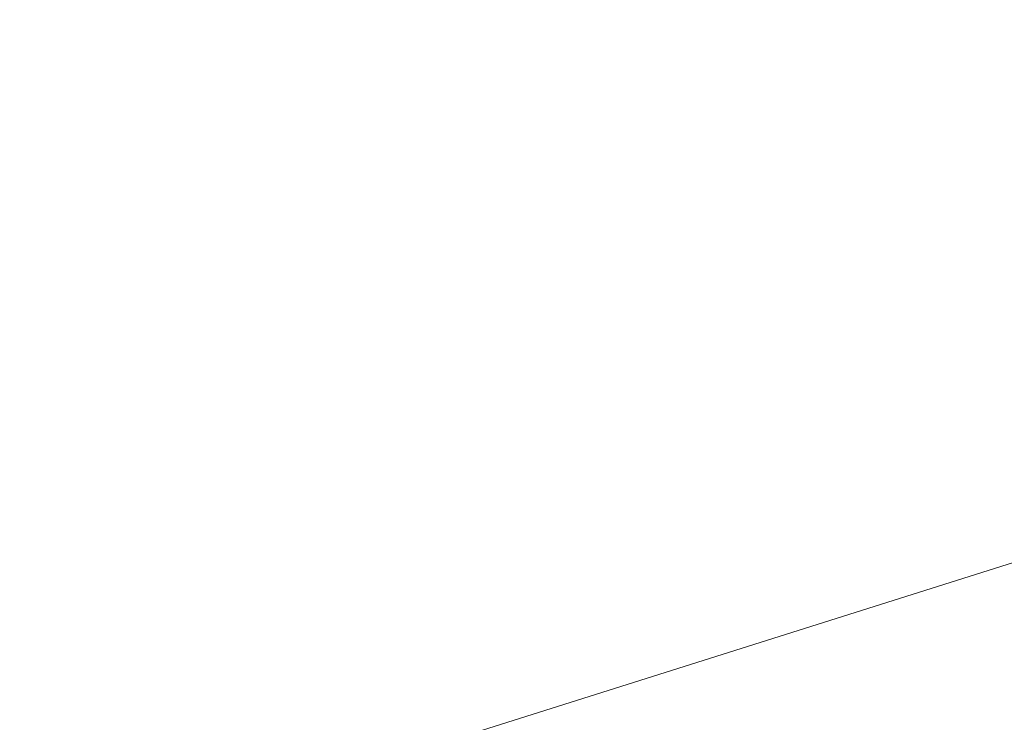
# Model space of a CAD drawing. Header units: metres. Extents: x 163628 to 167676, y 402708 to 405373.
# Tile 718 of 1056: x 166405.144 to 166405.369, y 404384.535 to 404384.696. Entities that reach past the tile are written whole.
import ezdxf

# ---------------------------------------------------------------- set-up
doc = ezdxf.new("R2010")
doc.units = ezdxf.units.M
doc.linetypes.add('X-CA190022.004-UO-DWM_Snelfietsroute$0$VH-GELEIDEBAND_50X200', pattern=[8, 4, -2, 0, -2])
doc.layers.add('X-CA190022.004-UO-ARC_Arcering$0$N-WE-VH-VERHARDING_BETONSTRAATSTEEN-A-200', color=252, linetype='Continuous', lineweight=18, transparency=0.5)
doc.layers.add('X-CA190022.004-UO-ARC_Arcering$0$N-WE-VH-VERHARDING_TEGEL-A-200 60MM TEGEL', color=252, linetype='Continuous', lineweight=18, transparency=0.5)
for name, color, linetype, lineweight in [('X-CA190022.004-UO-DWM_Snelfietsroute$0$N-WE-VH-KANTOPSLUITING_ACHTERKANTBAND-G', 7, 'Continuous', 18), ('X-CA190022.004-UO-DWM_Snelfietsroute$0$N-WE-VH-KANTOPSLUITING_GELEIDEBAND_50X200-G', 7, 'X-CA190022.004-UO-DWM_Snelfietsroute$0$VH-GELEIDEBAND_50X200', 18), ('X-CA190022.004-UO-KAD_Percelen$0$B-WE-KG-GRENS_PERCEEL-GV', 150, 'Continuous', 9)]:
    doc.layers.add(name, color=color, linetype=linetype, lineweight=lineweight)

msp = doc.modelspace()

# ---------------------------------------------------------------- hatches: boundary and pattern name
at = {"layer": 'X-CA190022.004-UO-ARC_Arcering$0$N-WE-VH-VERHARDING_BETONSTRAATSTEEN-A-200'}
h = msp.add_hatch(dxfattribs=at)
h.set_pattern_fill('AVH-BSS_KEIFORMAAT_KEPER', color=256, scale=2, angle=71, pattern_type=2)
h.set_pattern_definition([(71, (0, 0), (-0.13018958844, 0.26692821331), [0.63, -0.21]), (341, (-0.39712, 0.13674), (-0.13018958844, 0.26692821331), [0.63, -0.21])])
h.paths.add_polyline_path([(166398.79963, 404384.84628), (166395.20251, 404383.12018, -0.393051), (166393.22929, 404376.60291), (166393.23623, 404376.58846), (166396.40787, 404378.11153), (166400.9151, 404380.27598), (166405.42234, 404382.44043), (166405.48663, 404382.47131, -0.416304)])
at = {"layer": 'X-CA190022.004-UO-ARC_Arcering$0$N-WE-VH-VERHARDING_TEGEL-A-200 60MM TEGEL', "ltscale": 0.5}
h = msp.add_hatch(color=256, dxfattribs=at)
h.dxf.hatch_style = 1
edge = h.paths.add_edge_path()
edge.add_line((166409.40145, 404386.23713), (166404.9325, 404384.09106))
edge.add_arc((166403.20094, 404387.69685), 4, 208.98456, 295.65111, ccw=False)
edge.add_line((166399.70194, 404385.75855), (166398.632, 404387.69))
edge.add_line((166398.632, 404387.69), (166397.88173, 404387.14567))
edge.add_line((166397.88173, 404387.14567), (166398.93532, 404384.91023))
edge.add_line((166398.93532, 404384.91023), (166398.98054, 404384.93155))
edge.add_arc((166403.32218, 404386.97854), 4.8, 205.24289, 295.65111)
edge.add_line((166405.40006, 404382.6516), (166409.84299, 404384.78517))
edge.add_line((166409.84299, 404384.78517), (166414.35023, 404386.94962))
edge.add_line((166414.35023, 404386.94962), (166415.07157, 404387.29603))
edge.add_line((166415.07157, 404387.29603), (166414.42224, 404388.6482))
edge.add_line((166414.42224, 404388.6482), (166413.90868, 404388.40158))
edge.add_line((166413.90868, 404388.40158), (166409.40145, 404386.23713))

# ---------------------------------------------------------------- linework, layer by layer
at = {"layer": 'X-CA190022.004-UO-DWM_Snelfietsroute$0$N-WE-VH-KANTOPSLUITING_ACHTERKANTBAND-G', "ltscale": 0.2, "flags": 128}
msp.add_lwpolyline([(166398.98053, 404384.93157, 0.416304), (166405.40006, 404382.6516), (166449.67462, 404403.913, 0.072076), (166451.53172, 404405.16084, 0.072076)], format="xyb", dxfattribs=at)
at = {"layer": 'X-CA190022.004-UO-DWM_Snelfietsroute$0$N-WE-VH-KANTOPSLUITING_GELEIDEBAND_50X200-G', "ltscale": 0.2, "flags": 128}
msp.add_lwpolyline([(166398.79963, 404384.84628, 0.416304), (166405.48663, 404382.47131), (166449.7612, 404403.73271, 0.072084), (166451.66595, 404405.01251, 0.072084)], format="xyb", dxfattribs=at)
at = {"layer": 'X-CA190022.004-UO-KAD_Percelen$0$B-WE-KG-GRENS_PERCEEL-GV', "flags": 128}
msp.add_lwpolyline([(166388.877, 404376.557), (166406.027, 404384.829), (166405.577, 404384.637), (166405.111, 404384.49), (166404.632, 404384.389), (166404.147, 404384.336), (166403.658, 404384.33), (166403.172, 404384.372), (166402.692, 404384.461), (166402.223, 404384.597), (166401.768, 404384.777), (166401.334, 404385.001), (166400.923, 404385.266), (166400.542, 404385.571), (166400.19, 404385.911), (166399.875, 404386.284), (166399.597, 404386.686), (166399.36, 404387.114), (166391.798, 404402.829), (166390.732, 404405.282), (166389.686, 404407.743), (166387.78, 404412.373), (166385.945, 404417.03)], dxfattribs=at)
msp.add_lwpolyline([(166399.36, 404387.114), (166399.597, 404386.686), (166399.875, 404386.284), (166400.19, 404385.911), (166400.542, 404385.571), (166400.923, 404385.266), (166401.334, 404385.001), (166401.768, 404384.777), (166402.223, 404384.597), (166402.692, 404384.461), (166403.172, 404384.372), (166403.658, 404384.33), (166404.147, 404384.336), (166404.632, 404384.389), (166405.111, 404384.49), (166405.577, 404384.637), (166406.027, 404384.829), (166417.991, 404390.555), (166413.537, 404399.893), (166409.526, 404408.325), (166405.957, 404415.558), (166389.686, 404407.743), (166390.732, 404405.282), (166391.798, 404402.829)], close=True, dxfattribs=at)

doc.saveas('drawing.dxf')
